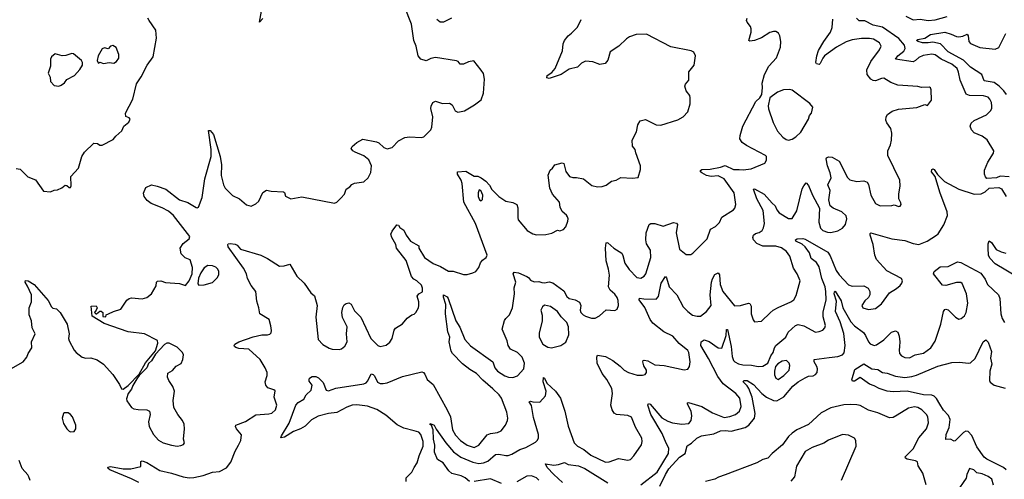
# Model space of a CAD drawing. Extents: x 1550320 to 1685906, y 509093 to 640511.
# Tile 355 of 532: x 1613882 to 1622273, y 595974 to 599892. Entities that reach past the tile are written whole.
import ezdxf

# ---------------------------------------------------------------- set-up
doc = ezdxf.new("R2010")
doc.units = 0

msp = doc.modelspace()

# ---------------------------------------------------------------- linework, layer by layer
at = {"layer": '0CON20XD'}
for points in [[(1615955, 599901.2), (1615925, 599870), (1615948.9, 599995)], [(1616815, 598731.9), (1616741.7, 598761.7), (1616721.2, 598775), (1616708, 598795), (1616715, 598812), (1616755, 598845.4), (1616805, 598872.9), (1616921.4, 598851.4), (1616941.7, 598841.7), (1616985, 598802.5), (1617015, 598791.9), (1617055, 598802), (1617111.5, 598858.5), (1617165, 598887.5), (1617205, 598892.7), (1617302.7, 598887.3), (1617325, 598894), (1617385, 598953.3), (1617393.8, 598975), (1617404, 599065), (1617387.1, 599135), (1617388, 599155), (1617402.5, 599185), (1617425, 599197.5), (1617485, 599178.8), (1617545, 599180), (1617566.7, 599165), (1617592.5, 599115), (1617615, 599104), (1617672.5, 599115), (1617758.8, 599165), (1617815, 599207.5), (1617833.3, 599265), (1617842, 599385), (1617833.9, 599433.9), (1617815, 599462.5), (1617751.2, 599541.2), (1617706.6, 599533.4), (1617665, 599513.1), (1617635, 599512.5), (1617620, 599535), (1617605, 599542), (1617425, 599570), (1617385, 599561.2), (1617345, 599540), (1617300, 599555), (1617277.5, 599585), (1617261.2, 599665), (1617240, 599715), (1617220, 599855), (1617161.4, 600005)], [(1614145, 598423.8), (1614175, 598440), (1614205, 598442.5), (1614240.7, 598459.3), (1614268.3, 598481.7), (1614285, 598477.5), (1614305, 598460), (1614315, 598460), (1614320, 598475), (1614317.5, 598555), (1614383.8, 598625), (1614412, 598725), (1614435, 598763.3), (1614515, 598840), (1614545, 598836.7), (1614565, 598823.3), (1614585, 598821.2), (1614678.8, 598871.2), (1614700.2, 598899.8), (1614753.8, 598945), (1614770, 598985), (1614812.3, 599017.7), (1614823.3, 599045), (1614816.1, 599056.1), (1614787, 599067), (1614783.6, 599096.4), (1614845.9, 599214.1), (1614878, 599345), (1614916.5, 599403.5), (1614968.6, 599505), (1615019.2, 599575), (1615048, 599735), (1615043.3, 599803.3), (1614984, 599885), (1614973.8, 599905)], [(1614896.8, 595946.8), (1614835, 595979.2), (1614650, 596055), (1614636.7, 596065), (1614633.3, 596076.7), (1614655, 596082), (1614765, 596064.2), (1614827.7, 596062.3), (1614915, 596082.5), (1614913.6, 596126.4), (1614925, 596132.5), (1614965, 596115.7), (1615075, 596048.6), (1615175, 596025.6), (1615275, 595994.4), (1615325, 595987.1), (1615365, 595990), (1615445, 596005.6), (1615525, 596035.7), (1615585, 596041.1), (1615645, 596072.5), (1615680.2, 596119.8), (1615716.9, 596215), (1615745.6, 596265), (1615767.5, 596305), (1615773, 596353), (1615728.8, 596405), (1615721.2, 596425), (1615724.1, 596435.9), (1615805, 596467.8), (1615895, 596522.5), (1616005, 596530.8), (1616031.7, 596538.3), (1616062, 596565), (1616072.5, 596605), (1616050, 596675), (1616058.3, 596728.3), (1616047.9, 596737.9), (1615996.7, 596755), (1615979.2, 596775), (1615972.9, 596805), (1615991.7, 596858.3), (1615991.4, 596885), (1615975, 596924), (1615930.6, 596995), (1615835, 597084.3), (1615749.7, 597089.7), (1615725, 597096.7), (1615712.5, 597105), (1615710, 597115), (1615716.7, 597125), (1615750, 597145), (1615871.5, 597188.5), (1615945, 597205.5), (1615995, 597204.3), (1616015, 597210), (1616025, 597222.5), (1616028.3, 597241.7), (1616022.2, 597282.2), (1616008, 597335), (1615928.8, 597385), (1615921.1, 597435), (1615902.4, 597492.4), (1615895.2, 597575.2), (1615855.3, 597625), (1615824.5, 597685), (1615815.8, 597725), (1615790, 597775), (1615658.5, 597955), (1615654.4, 597975), (1615660, 597980), (1615675, 597984.3), (1615718.8, 597978.8), (1615735, 597970), (1615765, 597936.7), (1615935.9, 597885.9), (1615995, 597856), (1616095, 597791.2), (1616135, 597793.8), (1616185, 597806.7), (1616244.4, 597704.4), (1616306.2, 597645), (1616364.2, 597564.2), (1616395, 597536.7), (1616416.7, 597455), (1616406.7, 597355), (1616426.7, 597166.7), (1616465, 597123.3), (1616520.5, 597090.5), (1616543.9, 597083.9), (1616605, 597080), (1616625, 597086.7), (1616652.3, 597107.7), (1616672, 597145), (1616667.5, 597215), (1616672, 597275), (1616632.7, 597352.7), (1616626.2, 597395), (1616635, 597437.5), (1616648.3, 597461.7), (1616665, 597473.3), (1616688.3, 597478.3), (1616707.5, 597467.5), (1616735, 597408.8), (1616790, 597355), (1616875.5, 597175), (1616935, 597114), (1616955, 597106), (1617005, 597117.5), (1617037.6, 597142.4), (1617057.1, 597175), (1617073.8, 597245), (1617085, 597262.5), (1617145, 597300), (1617185, 597348.8), (1617222.5, 597375), (1617245, 597382.5), (1617256.7, 597395), (1617280, 597435), (1617283.8, 597455), (1617283.6, 597486.4), (1617270, 597535), (1617282.5, 597555), (1617315, 597573.3), (1617315.7, 597604.3), (1617305, 597627.5), (1617266, 597665), (1617240, 597680), (1617222.2, 597702.2), (1617175, 597837.8), (1617093.3, 597945), (1617086.7, 597975), (1617053.6, 598035), (1617046.1, 598063.9), (1617055, 598090), (1617095, 598142.5), (1617109.3, 598139.3), (1617120.7, 598120.7), (1617155, 598097.5), (1617176.7, 598055), (1617212.5, 598005), (1617282.5, 597965), (1617283.3, 597945), (1617332.5, 597865), (1617405, 597813.3), (1617469.3, 597789.3), (1617535, 597748), (1617575, 597748), (1617665, 597720.8), (1617695, 597720.8), (1617745, 597732.5), (1617768, 597745), (1617795, 597780), (1617810.3, 597819.7), (1617827.3, 597842.7), (1617856.7, 597865), (1617865.7, 597885), (1617765.5, 598155), (1617665.6, 598335), (1617652, 598495), (1617644, 598525), (1617613.8, 598575), (1617613.9, 598596.1), (1617685, 598600), (1617755, 598557.5), (1617785, 598557.5), (1617815, 598543.8), (1617854.4, 598514.4), (1617885, 598480), (1617904.7, 598444.7), (1617965, 598385.8), (1618025, 598346), (1618084.1, 598334.1), (1618120, 598315), (1618128.3, 598288.3), (1618126, 598205), (1618130.8, 598185), (1618205.8, 598095), (1618255, 598065.7), (1618285, 598058.6), (1618365, 598060), (1618418, 598072), (1618465, 598097.5), (1618485, 598092.5), (1618515, 598102.5), (1618537.5, 598125), (1618553.3, 598175), (1618556.7, 598195), (1618550.7, 598210.7), (1618542.5, 598225), (1618505, 598257.5), (1618488.8, 598295), (1618482, 598335), (1618423.8, 598405), (1618401.2, 598455), (1618387, 598567), (1618401.7, 598608.3), (1618422.5, 598625), (1618442.5, 598655), (1618505, 598672.5), (1618520, 598665), (1618537, 598597), (1618566.7, 598555), (1618595, 598545.8), (1618627, 598547), (1618687.5, 598535), (1618757.5, 598477.5), (1618805, 598466.9), (1618845, 598468.6), (1618878.7, 598481.3), (1618925, 598516), (1618965.8, 598524.2), (1619003.9, 598546.1), (1619105, 598540), (1619153, 598547), (1619172.5, 598615), (1619172.5, 598645), (1619133.3, 598756.7), (1619126.7, 598785), (1619103.3, 598815), (1619101.2, 598865), (1619138, 598935), (1619150, 598995), (1619169.5, 599030.5), (1619215, 599041.2), (1619305.9, 598995.9), (1619345, 598993.8), (1619491.7, 599038.3), (1619536.7, 599065), (1619576.7, 599105), (1619596.1, 599173.9), (1619596.2, 599225), (1619592, 599245), (1619562.5, 599285), (1619549.2, 599325), (1619556.8, 599343.2), (1619583.8, 599375), (1619585, 599447.5), (1619630, 599505), (1619640, 599585), (1619626.4, 599616.4), (1619605, 599627.5), (1619431.2, 599661.2), (1619225, 599768.8), (1619135, 599765.7), (1619080, 599745), (1619052.5, 599727.5), (1618988, 599665), (1618913.5, 599616.5), (1618893.9, 599546.1), (1618871.2, 599518.8), (1618825, 599510), (1618765, 599532.9), (1618705, 599538), (1618668.3, 599521.7), (1618635, 599486.2), (1618565, 599468.8), (1618497.5, 599425), (1618395, 599390), (1618373.3, 599395), (1618376.2, 599415), (1618417.3, 599442.7), (1618443.9, 599476.1), (1618508.2, 599625), (1618514.7, 599685), (1618525, 599713.3), (1618556, 599754), (1618585, 599775.6), (1618635, 599828), (1618665.7, 599894.3)], [(1617245, 596385.9), (1617155, 596410.8), (1617097.7, 596437.7), (1617001.2, 596521.2), (1616925, 596567.5), (1616845, 596598.7), (1616755, 596608.8), (1616715, 596604.7), (1616671, 596589), (1616585, 596544.6), (1616514.7, 596535.3), (1616425, 596512.5), (1616368.7, 596481.3), (1616313.8, 596426.2), (1616276.1, 596403.9), (1616215, 596380), (1616137.5, 596332.5), (1616108.3, 596328.3), (1616112, 596345), (1616177.1, 596452.9), (1616235.4, 596604.6), (1616255, 596628.6), (1616304.2, 596655.8), (1616323.3, 596695), (1616366.7, 596735), (1616373.3, 596775), (1616350, 596810), (1616347.5, 596825), (1616352.7, 596837.3), (1616375, 596849.2), (1616405, 596850), (1616429.3, 596839.3), (1616469.3, 596799.3), (1616494.4, 596735), (1616515, 596727.3), (1616575, 596750.7), (1616815, 596787.2), (1616833.8, 596796.2), (1616847.6, 596812.4), (1616878, 596872), (1616895, 596866.9), (1616905, 596855.7), (1616930.5, 596800.5), (1616955, 596789.6), (1616979.4, 596789.4), (1617015, 596796.1), (1617145, 596849.5), (1617308.8, 596888.8), (1617324.1, 596884.1), (1617335, 596870), (1617355, 596823.8), (1617405, 596781.2), (1617526, 596565), (1617553.9, 596506.1), (1617569.6, 596395), (1617595, 596350.9), (1617638.9, 596305), (1617694.7, 596264.7), (1617754.1, 596245.9), (1617795, 596265.8), (1617865, 596352.2), (1617895, 596365.6), (1617955, 596371.9), (1617985, 596387.5), (1618022, 596435), (1618040, 596475), (1618042.5, 596495), (1618032.5, 596545), (1617986.9, 596665), (1617966.9, 596695), (1617915, 596746.4), (1617827.9, 596817.9), (1617775, 596874.4), (1617718.5, 596908.5), (1617655, 596959.5), (1617570.5, 597045), (1617560, 597065), (1617541.9, 597145), (1617547.5, 597185), (1617531.1, 597231.1), (1617511.6, 597385), (1617513.2, 597465), (1617494.3, 597525.7), (1617495, 597546), (1617525, 597530.5), (1617533.8, 597515), (1617599.2, 597325), (1617631.7, 597271.7), (1617674.2, 597165), (1617725, 597110.8), (1617915, 596976), (1617932.5, 596925), (1617955, 596894.5), (1618016.2, 596855), (1618047.5, 596845), (1618085, 596842.2), (1618124, 596855), (1618178.6, 596915), (1618183.3, 596965), (1618164.4, 597015), (1618125.3, 597055.3), (1618063.8, 597083.8), (1618043.5, 597113.5), (1618035, 597153.3), (1617992.9, 597255), (1618013.2, 597326.8), (1618024.3, 597345.7), (1618056.2, 597375), (1618082.5, 597435), (1618099.3, 597555), (1618094.6, 597605), (1618109.1, 597655), (1618087.1, 597725), (1618095, 597740.8), (1618132.5, 597735), (1618205, 597702.5), (1618218, 597695), (1618235, 597672), (1618265, 597656.2), (1618305, 597660), (1618330.7, 597650.7), (1618355, 597650), (1618395, 597656.7), (1618425, 597647.5), (1618520, 597580), (1618545, 597533.3), (1618563.3, 597515), (1618615, 597502.5), (1618652.7, 597482.7), (1618664, 597455), (1618658.6, 597415), (1618664.3, 597395), (1618684.2, 597375), (1618705, 597364.5), (1618755, 597348), (1618785, 597346.2), (1618821.7, 597368.3), (1618880.8, 597419.2), (1618955, 597413.8), (1618972.5, 597425), (1618986.2, 597455), (1618983, 597497), (1618973.8, 597525), (1618955, 597553.3), (1618913.8, 597585), (1618899.2, 597615), (1618908.9, 597715), (1618901.1, 597765), (1618878.6, 597835), (1618872.9, 597945), (1618881.2, 597988.8), (1618885, 597993.3), (1618895, 597988.8), (1618945, 597944.4), (1619012.1, 597902.1), (1619022.4, 597882.4), (1619038.5, 597815), (1619075, 597762.9), (1619140.8, 597695), (1619175, 597688.5), (1619205, 597704.4), (1619219.1, 597725), (1619261.9, 597865), (1619257.2, 597927.2), (1619225, 597980), (1619218.1, 598015), (1619221.4, 598075), (1619245, 598146.7), (1619260, 598155), (1619295, 598155.7), (1619365, 598130.8), (1619455, 598162.5), (1619478.6, 598158.6), (1619487.1, 598147.1), (1619475.7, 598075), (1619504, 597935), (1619561.2, 597891.2), (1619600.7, 597889.3), (1619619.7, 597900.3), (1619742, 598025), (1619768, 598105), (1619811.3, 598128.7), (1619845, 598162.5), (1619865, 598208.6), (1619965, 598271.2), (1619976, 598285), (1619983.8, 598315), (1619970, 598415), (1619886.5, 598535), (1619835, 598559.7), (1619775, 598555.8), (1619735.8, 598565), (1619696, 598585), (1619684.2, 598595), (1619682.5, 598605), (1619695, 598615.5), (1619765, 598617.7), (1619855.3, 598634.7), (1619895, 598648.8), (1619965, 598615.6), (1620014.3, 598614.3), (1620048.7, 598611.3), (1620115, 598621.4), (1620230.7, 598669.3), (1620247.5, 598695), (1620247.5, 598725), (1620237.5, 598735), (1620075, 598819.6), (1620038.1, 598845), (1620019.5, 598875), (1620020.5, 598905), (1620044.6, 598985), (1620155, 599193.3), (1620190, 599225), (1620205.9, 599254.1), (1620213.3, 599315), (1620210.5, 599349.5), (1620229.2, 599425), (1620266, 599495), (1620332.3, 599567.7), (1620366.4, 599656.4), (1620368.8, 599705), (1620358.8, 599755), (1620347.7, 599777.7), (1620325, 599791.2), (1620305, 599792), (1620275, 599782), (1620203, 599737), (1620144.4, 599714.4), (1620105, 599709.2), (1620095.8, 599715.8), (1620115.5, 599785), (1620115.6, 599815), (1620110, 599835), (1620080.3, 599870.3), (1620075.8, 599885), (1620081.4, 599905)], [(1617715, 595955.6), (1617679.5, 595985), (1617645, 596002.4), (1617565, 596023.9), (1617540.2, 596045), (1617489.4, 596115), (1617442.9, 596142.9), (1617415.9, 596205), (1617421, 596265), (1617407.4, 596315), (1617406.4, 596396.4), (1617391.4, 596431.4), (1617376.7, 596445), (1617380.5, 596449.5), (1617415, 596434.3), (1617430.8, 596400.8), (1617513.7, 596283.7), (1617578, 596208), (1617641.9, 596161.9), (1617745, 596120), (1617795, 596109.8), (1617835, 596113), (1617870.4, 596129.6), (1617936, 596184), (1617965, 596189.2), (1618025, 596176.2), (1618045, 596177.7), (1618075, 596187.7), (1618145, 596227.3), (1618195.2, 596244.8), (1618278.3, 596291.7), (1618292.9, 596305), (1618302.2, 596325), (1618302.5, 596355), (1618260.9, 596500.9), (1618242.8, 596602.8), (1618224.5, 596635.5), (1618235, 596640.8), (1618255, 596632.9), (1618315, 596631.8), (1618363.1, 596685), (1618368, 596725), (1618342.7, 596805), (1618345, 596841.2), (1618355, 596835.8), (1618374.1, 596794.1), (1618448.1, 596725), (1618490, 596665), (1618527.1, 596555), (1618555, 596426.7), (1618608.6, 596285), (1618635, 596256.9), (1618689.2, 596229.2), (1618749.5, 596179.5), (1618875, 596120.6), (1618905, 596122.2), (1618985, 596150), (1619065, 596136), (1619087.3, 596142.7), (1619116.8, 596173.2), (1619181.7, 596268.3), (1619187.1, 596295), (1619184.2, 596325), (1619128.7, 596418.7), (1619095, 596502.5), (1619065, 596517.1), (1618967.5, 596525), (1618947.9, 596537.9), (1618930, 596565), (1618920, 596605), (1618933.1, 596705), (1618928.3, 596748.3), (1618886, 596825), (1618845.3, 596875.3), (1618804.5, 596965), (1618799.2, 597015), (1618805, 597031.2), (1618875, 597021.4), (1618937.9, 596987.9), (1618999.7, 596939.7), (1619033.8, 596903.8), (1619070, 596885), (1619145, 596862.1), (1619189.7, 596860.3), (1619212.5, 596867.5), (1619222.5, 596885), (1619223.1, 596905), (1619201.2, 596941.2), (1619191.4, 596975), (1619194.4, 596985.6), (1619205, 596990), (1619235, 596983.1), (1619295, 596950.8), (1619374.4, 596944.4), (1619545, 596906.7), (1619575, 596912.5), (1619590, 596935), (1619597.1, 596975), (1619584.4, 597055), (1619575, 597072), (1619502, 597132), (1619447.5, 597195), (1619370, 597230), (1619276.2, 597306.2), (1619256.1, 597336.1), (1619209.6, 597439.6), (1619161.1, 597505), (1619165, 597517.5), (1619200.9, 597510.9), (1619305, 597510), (1619326.9, 597533.1), (1619334, 597576), (1619350, 597645), (1619385, 597703.3), (1619395, 597690), (1619416.9, 597615), (1619482.9, 597545), (1619535.7, 597445), (1619575, 597404.3), (1619615, 597374.3), (1619654.4, 597364.4), (1619685, 597365.8), (1619734, 597405), (1619775.4, 597454.6), (1619767.5, 597545), (1619777.8, 597655), (1619785, 597683.3), (1619805, 597718.8), (1619835, 597732.5), (1619845.9, 597715.9), (1619850, 597635), (1619872.7, 597575), (1619972.4, 597452.4), (1620025, 597455.5), (1620094.1, 597474.1), (1620105, 597471.2), (1620115, 597450), (1620116, 597385), (1620132.3, 597332.3), (1620145, 597317.5), (1620205, 597322), (1620277.3, 597392.7), (1620303.9, 597416.1), (1620345, 597439.4), (1620452.4, 597487.6), (1620478, 597505), (1620500.3, 597539.7), (1620532.5, 597665), (1620508.1, 597725), (1620476.7, 597775), (1620445.8, 597875), (1620416, 597916), (1620375, 597945.6), (1620325, 597962.2), (1620215, 597960), (1620163.4, 597983.4), (1620134.2, 598015), (1620130.8, 598035), (1620136, 598055), (1620151.5, 598068.5), (1620185, 598077.5), (1620208, 598095), (1620221.5, 598118.5), (1620229.2, 598155), (1620217.3, 598265), (1620164.3, 598365), (1620135, 598446.2), (1620145, 598449.1), (1620225.9, 598405.9), (1620295, 598328.8), (1620319.3, 598305), (1620335, 598270), (1620355, 598246.2), (1620435, 598196), (1620465, 598196.2), (1620505, 598262.5), (1620549.8, 598450.2), (1620563.4, 598476.6), (1620585, 598500), (1620605, 598478.8), (1620639.5, 598395), (1620698.8, 598285), (1620693.1, 598165), (1620706, 598115), (1620725.6, 598095.6), (1620765, 598080), (1620795, 598077.5), (1620855, 598092.5), (1620894.3, 598115.7), (1620920, 598145), (1620932, 598195), (1620925, 598220), (1620888.8, 598255), (1620814.4, 598284.4), (1620790, 598305), (1620778, 598355), (1620790, 598435), (1620770, 598485), (1620797.5, 598545), (1620787.5, 598587.5), (1620766.6, 598646.6), (1620756, 598705), (1620758.8, 598715), (1620775, 598724), (1620805, 598720.8), (1620866.9, 598685), (1620936.1, 598546.1), (1620955, 598526.7), (1621015, 598513.3), (1621075, 598517.5), (1621105, 598506.2), (1621115.6, 598485.6), (1621135.8, 598395), (1621174.4, 598324.4), (1621215, 598304.3), (1621313.3, 598306.7), (1621335, 598312.5), (1621375, 598300), (1621385, 598302.5), (1621392.5, 598315), (1621391.7, 598331.7), (1621373.3, 598365), (1621373.3, 598405), (1621385.8, 598475), (1621381.9, 598525), (1621279.4, 598735), (1621280, 598775), (1621302.9, 598825), (1621312.9, 598865), (1621314.2, 598924.2), (1621305.8, 598965), (1621273.1, 599013.1), (1621264.2, 599035), (1621266, 599065), (1621277.3, 599082.7), (1621318.3, 599111.7), (1621372.3, 599127.7), (1621526.1, 599143.9), (1621595, 599170), (1621618.3, 599161.7), (1621651.2, 599205), (1621650, 599295), (1621645, 599310), (1621635, 599317.5), (1621566.4, 599313.6), (1621535, 599322), (1621365, 599334.3), (1621305, 599357.1), (1621245, 599393.1), (1621225, 599391.1), (1621175, 599370.9), (1621155, 599372.5), (1621135.3, 599385.3), (1621105.3, 599425.3), (1621101.8, 599465), (1621135, 599534.3), (1621210, 599635), (1621222.5, 599665), (1621209.2, 599695), (1621158.8, 599725), (1621125, 599732.1), (1621055, 599731.8), (1620975, 599721.1), (1620925, 599703.2), (1620841.6, 599658.4), (1620741.8, 599585), (1620726.2, 599565), (1620705, 599518), (1620695, 599510.8), (1620671.2, 599515), (1620668, 599528), (1620676.1, 599585), (1620689.6, 599630.4), (1620733.7, 599706.3), (1620791.1, 599785), (1620806.7, 599825), (1620810.6, 599895)], [(1617437.7, 599897.7), (1617466.4, 599873.6), (1617495.9, 599874.1), (1617565, 599908.8)], [(1622315, 598553.3), (1622237, 598557), (1622205, 598542.5), (1622125, 598537.5), (1622111.7, 598551.7), (1622103.9, 598573.9), (1622105, 598610), (1622131.7, 598678.3), (1622181.2, 598755), (1622183.3, 598775), (1622127.6, 598867.6), (1622085, 598898.6), (1622015, 598928.1), (1621992.7, 598952.7), (1621982.1, 598985), (1621989.8, 599010.2), (1622015, 599033.3), (1622119.8, 599080.2), (1622156, 599114), (1622166.5, 599135), (1622167.8, 599155), (1622163.1, 599185), (1622150, 599215), (1622135, 599230), (1622095, 599242.5), (1621975, 599244.6), (1621947.2, 599257.2), (1621895.5, 599375), (1621883.2, 599445), (1621870.8, 599475), (1621825, 599513.4), (1621735, 599554.7), (1621685, 599592.7), (1621655, 599598.2), (1621582.3, 599587.7), (1621545, 599569.1), (1621516.8, 599543.2), (1621495, 599533.1), (1621344.5, 599554.5), (1621365.4, 599585), (1621415.2, 599624.8), (1621427.5, 599645), (1621423.3, 599675), (1621375, 599730.8), (1621235, 599826.9), (1621155, 599845.2), (1621085, 599883.5), (1621035, 599881.9), (1621014.6, 599904.6)], [(1621435, 599922.2), (1621495, 599891.8), (1621555, 599896.4), (1621625, 599885.4), (1621685, 599890), (1621785, 599919.1)], [(1622290.6, 599255), (1622269.2, 599285), (1622229.5, 599325), (1622186.2, 599355), (1622101.2, 599371.2), (1622082.5, 599425), (1621986.1, 599486.1), (1621925, 599545.5), (1621795, 599617.6), (1621728.8, 599685), (1621665, 599699.6), (1621623.2, 599693.2), (1621575, 599695.5), (1621538, 599705), (1621525.8, 599715), (1621535, 599724.2), (1621595.7, 599734.3), (1621644.3, 599765.7), (1621765, 599784.3), (1621819.5, 599769.5), (1621865, 599748), (1621885, 599746), (1621918.1, 599751.9), (1621955, 599769.2), (1621965.3, 599755.3), (1621969.2, 599705), (1621985, 599688.2), (1622065, 599654.2), (1622195, 599640), (1622225, 599655.5), (1622285, 599772.9)], [(1614595, 599517.5), (1614645, 599526.2), (1614685, 599522.5), (1614708, 599535), (1614726, 599565), (1614726.2, 599595), (1614704, 599655), (1614675, 599672.9), (1614656.2, 599665), (1614635, 599643.3), (1614605, 599652.5), (1614585, 599643.3), (1614550, 599585), (1614543.3, 599545), (1614550, 599525), (1614555, 599520), (1614565, 599530), (1614595, 599517.5)], [(1614215, 599326), (1614235, 599333.8), (1614265, 599353.3), (1614285, 599383.3), (1614350, 599415), (1614394.1, 599465.9), (1614416.2, 599505), (1614418.3, 599528.3), (1614410, 599545), (1614339.5, 599599.5), (1614325, 599603.8), (1614275, 599586), (1614245, 599583.8), (1614185, 599601.2), (1614153.6, 599576.4), (1614143.6, 599556.4), (1614143.3, 599495), (1614123.8, 599435), (1614140.5, 599400.5), (1614144.1, 599364.1), (1614175, 599330), (1614215, 599326)], [(1620435, 598865.6), (1620465, 598874.3), (1620495, 598892), (1620538, 598932), (1620604, 599045), (1620614, 599075), (1620630, 599095), (1620640, 599145), (1620615, 599178.8), (1620465, 599290), (1620445, 599296.2), (1620390, 599295), (1620338.8, 599275), (1620276, 599225), (1620261.8, 599158.2), (1620263, 599133), (1620303.6, 599015), (1620341, 598941), (1620385, 598890.8), (1620415, 598870), (1620435, 598865.6)], [(1613787.5, 596905), (1613912.5, 596975), (1613943.3, 597015), (1613955, 597047.5), (1613986.1, 597093.9), (1613983.6, 597146.4), (1614012.5, 597215), (1613987.5, 597265), (1613982.5, 597325), (1613963, 597377), (1613962.5, 597435), (1613983, 597487), (1613983.3, 597525), (1613981.2, 597545), (1613949.5, 597619.5), (1613927.5, 597655), (1613931.2, 597668.8), (1613955, 597666.7), (1614005, 597633.3), (1614125, 597497.5), (1614152.5, 597445), (1614165, 597432.5), (1614195, 597427.5), (1614226.4, 597396.4), (1614286.2, 597295), (1614304, 597215), (1614298.6, 597175), (1614303.1, 597155), (1614347.5, 597075), (1614363.4, 597053.4), (1614415, 597013.8), (1614446.4, 597006.4), (1614488.3, 597008.3), (1614541.7, 596991.7), (1614595, 596954), (1614675, 596868), (1614732.8, 596782.8), (1614750.8, 596745), (1614765, 596743.3), (1614806.3, 596773.7), (1614899.7, 596870.3), (1614955, 596965.5), (1615039.8, 597070.2), (1615059.2, 597135), (1615055, 597156.2), (1614945, 597212.5), (1614805, 597231.4), (1614601.7, 597301.7), (1614500, 597365), (1614490, 597450), (1614535, 597453.3), (1614543.3, 597435), (1614533.6, 597416.4), (1614520, 597395), (1614530, 597385), (1614537, 597383), (1614563.8, 597406.2), (1614575, 597406.7), (1614590, 597395), (1614591.7, 597361.7), (1614615, 597360), (1614620, 597375), (1614637.5, 597385), (1614680, 597405), (1614745, 597424), (1614795, 597500), (1614815, 597516.2), (1614835, 597520), (1614925, 597512.5), (1614965, 597524), (1615004.1, 597555.9), (1615045.9, 597624.1), (1615046.7, 597655), (1615055, 597663.3), (1615085, 597666.2), (1615125, 597651.2), (1615245, 597643.3), (1615295, 597626.2), (1615326.5, 597665), (1615351.8, 597725), (1615355, 597780), (1615333.9, 597843.9), (1615292.7, 597862.7), (1615256.7, 597895), (1615250, 597945), (1615275.8, 597984.2), (1615327.5, 598025), (1615330.6, 598045), (1615191.9, 598221.9), (1615150.8, 598260.8), (1615095, 598287.5), (1615003.3, 598325), (1614969.2, 598349.2), (1614943.3, 598385), (1614938.3, 598411.7), (1614957.5, 598462.5), (1615005, 598483.3), (1615053.9, 598473.9), (1615127.9, 598447.9), (1615245, 598357.5), (1615313.8, 598333.8), (1615385, 598292), (1615395, 598288.8), (1615406.7, 598295), (1615438, 598375), (1615459.5, 598535), (1615512.3, 598725), (1615512.7, 598785), (1615491.7, 598948.3), (1615505, 598947.5), (1615535, 598912.5), (1615590, 598725), (1615601.8, 598655), (1615599.2, 598565), (1615618.2, 598485), (1615632.5, 598455), (1615695, 598394.3), (1615755.5, 598365.5), (1615815, 598313.8), (1615855, 598300.8), (1615895, 598320.8), (1615920, 598345), (1615955, 598417.5), (1615985, 598437.5), (1616025, 598430), (1616130, 598425), (1616138.3, 598418.3), (1616148.3, 598388.3), (1616193.9, 598363.9), (1616285, 598381.2), (1616565, 598327.5), (1616585, 598337.5), (1616620, 598370), (1616650, 598405), (1616665, 598446.7), (1616695, 598466.2), (1616712.1, 598487.9), (1616735, 598499.2), (1616815, 598508.8), (1616851.2, 598545), (1616875, 598590), (1616878.8, 598645), (1616857.2, 598697.2), (1616815, 598731.9)], [(1613853, 598623), (1613885, 598617.5), (1613951.2, 598551.2), (1614017.5, 598527.5), (1614085, 598430), (1614145, 598423.8)], [(1619175, 595926.2), (1619314.6, 596035), (1619410.4, 596195), (1619415, 596238.8), (1619390.7, 596280.7), (1619356.2, 596365), (1619260.8, 596525), (1619234.5, 596605), (1619240.6, 596619.4), (1619255, 596615.5), (1619355, 596497.1), (1619405, 596468.3), (1619445, 596454.3), (1619525, 596443.8), (1619585, 596450.8), (1619604.2, 596475), (1619609.5, 596515), (1619605, 596556), (1619572.7, 596615), (1619573.2, 596626.8), (1619581.3, 596628.7), (1619695, 596594), (1619785, 596539.2), (1619885, 596502.1), (1619935, 596509.5), (1619983.3, 596525), (1620015, 596556), (1620029.1, 596595), (1620020, 596665), (1619984.4, 596705), (1619878.1, 596788.1), (1619830.4, 596850.4), (1619751, 597005), (1619685.3, 597115), (1619689.7, 597145), (1619715, 597161.4), (1619758.8, 597148.8), (1619835, 597095.4), (1619865, 597092.9), (1619901.5, 597198.5), (1619905, 597250), (1619915, 597250), (1619946.4, 597105), (1619955, 597021.2), (1619965, 596988), (1619975, 596975.8), (1620008.6, 596958.6), (1620045, 596949.1), (1620117.9, 596947.9), (1620175.8, 596934.2), (1620215, 596938), (1620257.3, 596962.7), (1620284, 597025), (1620304, 597055), (1620313.8, 597095), (1620326.2, 597115), (1620411.2, 597185), (1620430.7, 597229.3), (1620493.8, 597286.2), (1620515, 597292.5), (1620563.1, 597283.1), (1620665, 597228.8), (1620695, 597232.5), (1620726.2, 597245), (1620744, 597265), (1620749.2, 597285), (1620728.7, 597358.7), (1620729.4, 597399.4), (1620754.6, 597505), (1620752.4, 597575), (1620745, 597614.2), (1620717, 597687), (1620696.2, 597786.2), (1620673.4, 597823.4), (1620626.7, 597855), (1620613.8, 597905), (1620576.5, 597956.5), (1620549.6, 597979.6), (1620497.5, 598005), (1620494, 598015), (1620507.4, 598022.6), (1620555, 598027.5), (1620575, 598022.1), (1620770.3, 597910.3), (1620789.1, 597879.1), (1620839.5, 597755), (1620865, 597717.7), (1620945, 597630.8), (1620975, 597620.5), (1621075, 597622.2), (1621113.2, 597603.2), (1621127.5, 597575), (1621126, 597545), (1621115.6, 597524.4), (1621085, 597494), (1621059.2, 597455), (1621066.7, 597435), (1621115, 597420), (1621175, 597430), (1621225, 597468.8), (1621295.8, 597564.2), (1621355, 597599.2), (1621384, 597625), (1621400, 597645), (1621406, 597665), (1621396.9, 597686.9), (1621271.7, 597751.7), (1621185, 597847.5), (1621168.8, 597885), (1621155.8, 597975.8), (1621128.6, 598055), (1621130, 598070), (1621135, 598073.8), (1621315, 598024.4), (1621425, 598010.5), (1621495, 597982.9), (1621545, 597975.8), (1621616.7, 598005), (1621695, 598054), (1621708, 598065), (1621758.3, 598141.7), (1621787.6, 598222.4), (1621785, 598252.5), (1621722.1, 598422.1), (1621683.8, 598553.8), (1621652.9, 598595), (1621656.2, 598613.8), (1621665, 598620), (1621675, 598614), (1621702.1, 598572.1), (1621762.1, 598512.1), (1621885, 598447.1), (1622015, 598403.3), (1622075, 598407.5), (1622110, 598425), (1622143, 598457), (1622225, 598460), (1622249.3, 598449.3), (1622290, 598385)], [(1617815, 598347.5), (1617825, 598360), (1617828.8, 598395), (1617812.5, 598435), (1617798.3, 598441.7), (1617788.8, 598415), (1617788.8, 598385), (1617800, 598355), (1617815, 598347.5)], [(1622390, 597695), (1622195, 597811.2), (1622149.5, 597859.5), (1622136.7, 597885), (1622134.2, 597945), (1622135, 597980), (1622145, 598007.5), (1622165, 597993.8), (1622204, 597934), (1622245, 597912.1), (1622285, 597902.9)], [(1615409.3, 597629.3), (1615455, 597632), (1615525, 597652), (1615568.8, 597695), (1615579.1, 597720.9), (1615580, 597745), (1615571.1, 597765), (1615552.7, 597782.7), (1615525, 597794.5), (1615485, 597796.4), (1615455, 597777.2), (1615425.3, 597735), (1615405, 597689.2), (1615400.3, 597640.3), (1615409.3, 597629.3)], [(1620780.9, 597010.9), (1620855, 597021.8), (1620895, 597035.8), (1620907, 597053), (1620915.9, 597115), (1620905, 597217.1), (1620873.1, 597315), (1620834.9, 597404.9), (1620842.8, 597492.8), (1620824.3, 597555), (1620825, 597572.5), (1620832.3, 597577.7), (1620882.1, 597495), (1620897.2, 597435), (1620965.1, 597315.1), (1620995, 597282.4), (1621072.5, 597225), (1621090.8, 597200.8), (1621115.7, 597145), (1621129.7, 597129.7), (1621165, 597113.8), (1621185, 597120), (1621245, 597162), (1621312.8, 597227.2), (1621345, 597240), (1621365, 597228.8), (1621376.9, 597195), (1621383.5, 597145), (1621380.5, 597105), (1621375.6, 597075), (1621379.2, 597045), (1621395.7, 597025.7), (1621425, 597012.5), (1621465, 597010.6), (1621514.5, 597035.5), (1621585, 597048.6), (1621645.5, 597094.5), (1621685, 597150), (1621731.2, 597295), (1621754.3, 597405), (1621765, 597420), (1621775, 597423.8), (1621795, 597418), (1621857, 597357), (1621885, 597340), (1621905, 597343.3), (1621932.4, 597367.6), (1621947.1, 597395), (1621960.9, 597475), (1621950.9, 597555), (1621915, 597642.5), (1621901.3, 597651.3), (1621865, 597650.9), (1621775, 597625.7), (1621745, 597628), (1621670, 597725), (1621676.2, 597745), (1621725, 597784), (1621795, 597788), (1621873.6, 597826.4), (1621902.8, 597822.8), (1622072.2, 597732.2), (1622109.7, 597679.7), (1622128.8, 597635), (1622224, 597545), (1622234.2, 597515), (1622242.9, 597385), (1622255, 597343.3), (1622275, 597310)], [(1618415, 597094.4), (1618494.3, 597115.7), (1618536.1, 597143.9), (1618561.4, 597205), (1618558.8, 597275), (1618545, 597310), (1618495, 597357.5), (1618465, 597404.2), (1618405, 597446.2), (1618355, 597457.5), (1618337, 597443), (1618323.6, 597416.4), (1618333.6, 597373.6), (1618335.8, 597325), (1618309.1, 597220.9), (1618309.4, 597185), (1618339.2, 597125), (1618381.4, 597101.4), (1618415, 597094.4)], [(1615225, 596257.5), (1615255, 596262.5), (1615278.3, 596271.7), (1615287.5, 596285), (1615277.5, 596315), (1615286, 596405), (1615282.5, 596445), (1615270.8, 596475), (1615230, 596525), (1615195.9, 596585.9), (1615188.8, 596645), (1615200, 596725), (1615186.7, 596765), (1615153.3, 596815), (1615142.5, 596845), (1615145, 596880), (1615185, 596902.5), (1615215, 596938.8), (1615257.7, 596962.3), (1615273.3, 596995), (1615276.7, 597035), (1615270, 597055), (1615225, 597100), (1615155, 597133.8), (1615135, 597134), (1615115, 597122.5), (1615038.8, 597041.2), (1615005.4, 596985), (1614980.2, 596959.8), (1614966.8, 596925), (1614901.1, 596858.9), (1614880.5, 596829.5), (1614846.2, 596773.8), (1614835, 596742.7), (1614806.7, 596705), (1614791.1, 596661.1), (1614795, 596643.3), (1614833.8, 596585), (1614855, 596574), (1614890.7, 596569.3), (1614965, 596566.7), (1614987.5, 596555), (1614993.3, 596525), (1614980, 596465), (1614984.2, 596425), (1615021.2, 596355), (1615065, 596306.2), (1615105, 596283.8), (1615175, 596266.2), (1615225, 596257.5)], [(1622288.9, 596055), (1622265, 596074.7), (1622125, 596144.3), (1622102.5, 596162.5), (1622040.1, 596250.1), (1621995, 596347.1), (1621965, 596380.4), (1621945, 596383.9), (1621925, 596373.2), (1621855, 596300.8), (1621845, 596300), (1621815, 596316), (1621773.4, 596313.4), (1621778.2, 596355), (1621804, 596415), (1621810.4, 596485), (1621797.6, 596517.6), (1621754.5, 596564.5), (1621724.5, 596615.5), (1621695, 596663.1), (1621675, 596682.7), (1621655, 596691.4), (1621585, 596694.8), (1621445, 596726.2), (1621325, 596718.9), (1621275, 596724.4), (1621205, 596747.8), (1621165, 596771.9), (1621125, 596786.2), (1621045, 596842.5), (1620995, 596810.6), (1620980, 596810), (1620972.7, 596822.7), (1620999.7, 596910.3), (1621075, 596959.2), (1621145, 596914.6), (1621195, 596910.6), (1621235, 596885.7), (1621275, 596880), (1621345, 596853.8), (1621425, 596842.4), (1621485, 596849.7), (1621525, 596861.8), (1621705, 596938.7), (1621825, 596968.9), (1621895, 596971.8), (1621965, 596963.1), (1621985, 596965.8), (1622025.5, 597005), (1622092, 597145), (1622115, 597162.5), (1622135, 597142.5), (1622164.2, 597064.2), (1622155.7, 597005.7), (1622165.7, 596955.7), (1622150, 596895), (1622147.5, 596815), (1622152.2, 596802.2), (1622185, 596776), (1622279.6, 596749.6)], [(1619337.8, 595915), (1619384.5, 596015), (1619415, 596063.5), (1619505, 596161.9), (1619553.1, 596195), (1619570.3, 596259.7), (1619607.4, 596282.6), (1619652.9, 596325), (1619692.5, 596345), (1619798.1, 596361.9), (1619855, 596387.8), (1619895, 596389.3), (1619945, 596384.7), (1620065, 596414.7), (1620096, 596435), (1620145.3, 596495), (1620149.7, 596535), (1620124, 596675), (1620096.6, 596746.6), (1620081.6, 596771.6), (1620048.8, 596805), (1620052.5, 596815), (1620081.2, 596815), (1620135, 596783.3), (1620207.3, 596705), (1620245, 596674.8), (1620305, 596644.4), (1620335, 596643.9), (1620395, 596677.3), (1620471.1, 596768.9), (1620515, 596804.8), (1620575, 596839.8), (1620605, 596851.7), (1620645, 596855.4), (1620665, 596867.5), (1620677.3, 596885), (1620681.6, 596915), (1620675.7, 596935.7), (1620651.1, 596975), (1620653.5, 596996.5), (1620780.9, 597010.9)], [(1620345, 596823.8), (1620395, 596858), (1620438, 596905), (1620446.2, 596945), (1620438.8, 596965), (1620417.7, 596987.7), (1620378.8, 596981.2), (1620342.7, 596957.3), (1620323.8, 596935), (1620314.1, 596895.9), (1620313.8, 596865), (1620326.7, 596835), (1620345, 596823.8)], [(1621606.4, 595926.4), (1621579.4, 596025), (1621538.1, 596088.1), (1621532.1, 596122.1), (1621515, 596131.9), (1621445, 596146), (1621431.2, 596155), (1621428.8, 596165), (1621495, 596232.9), (1621543.7, 596326.3), (1621610.8, 596405), (1621626.7, 596455), (1621620, 596505), (1621608.6, 596525), (1621569.2, 596565), (1621536, 596585), (1621508.7, 596591.3), (1621455, 596580.6), (1621360.2, 596519.8), (1621325, 596500), (1621295, 596497.5), (1621195, 596539.5), (1621115, 596564.4), (1621045, 596602.9), (1621015, 596608.6), (1620965, 596612.9), (1620905, 596609.2), (1620795, 596583.3), (1620710.7, 596539.3), (1620605, 596440.5), (1620505, 596394.5), (1620465, 596368.2), (1620435, 596340), (1620383.3, 596266.7), (1620295.7, 596195), (1620257.1, 596152.9), (1620215, 596143.3), (1620164.7, 596115.3), (1619895, 596010.9), (1619836.7, 595993.3), (1619805.8, 595974.2), (1619725, 595955.6)], [(1614315, 596377.5), (1614345, 596382.5), (1614360, 596405), (1614360, 596435), (1614331.2, 596505), (1614315, 596526.7), (1614295, 596540), (1614265, 596540), (1614256.4, 596533.6), (1614244.2, 596495.8), (1614255, 596450), (1614283.8, 596405), (1614305, 596383.3), (1614315, 596377.5)], [(1617176.2, 595955), (1617176.7, 595985), (1617225, 596033.8), (1617242.5, 596075), (1617268.8, 596115), (1617286, 596175), (1617321.2, 596255), (1617320.4, 596295), (1617301.8, 596355), (1617284.2, 596375), (1617245, 596385.9)], [(1620884.2, 595965.8), (1621011.2, 596255), (1621008.8, 596305), (1620996.7, 596325), (1620945, 596350), (1620894.1, 596355.9), (1620775, 596308), (1620735, 596281.4), (1620635.4, 596244.6), (1620575, 596210), (1620500.6, 596085), (1620485.7, 595995), (1620452.4, 595957.6)], [(1613970, 595965), (1613961.2, 595995), (1613952.3, 596012.3), (1613903.8, 596065), (1613877.5, 596135)], [(1618507.3, 595947.3), (1618433.6, 596013.6), (1618376.4, 596075), (1618362.5, 596105), (1618435, 596094), (1618475, 596098.8), (1618525, 596117.5), (1618555, 596100.8), (1618645, 596088.5), (1618697.8, 596065), (1618893.1, 595945)], [(1618305, 595965.8), (1618285, 595985.7), (1618245, 596003.3), (1618205, 596000.9), (1618118.7, 595951.3)], [(1622181.2, 595925), (1622167.5, 595975), (1622135, 595999.1), (1622085, 596020), (1622039.5, 596029.5), (1622013.8, 596055), (1621977.5, 596065), (1621954, 596015), (1621947.3, 595982.7), (1621866, 595865)], [(1617989, 595939), (1617895, 595978.9), (1617755, 595954.7)]]:
    msp.add_lwpolyline(points, dxfattribs=at)

doc.saveas('drawing.dxf')
